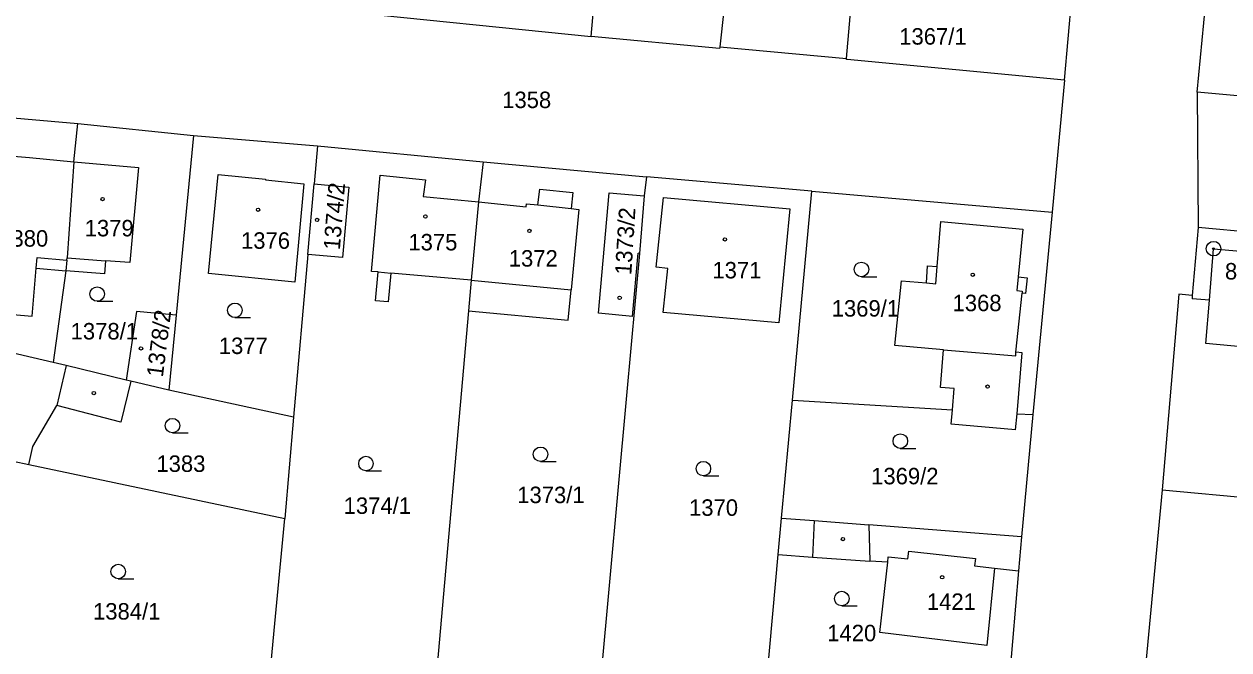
# Model space of a CAD drawing. Extents: x -755819 to -753140, y -1169796 to -1166000.
# Drawn here: x -755719.4 to -755595.1, y -1167320.5 to -1167255.9 of the extents above; entities that cross this region are included whole.
import ezdxf

# ---------------------------------------------------------------- set-up
doc = ezdxf.new("R2010")
doc.units = 0
for name, color, linetype in [('Vrstva 1', 7, 'Continuous'), ('Vrstva 17', 7, 'Continuous'), ('Vrstva 18', 7, 'Continuous'), ('Vrstva 19', 7, 'Continuous'), ('Vrstva 24', 7, 'Continuous'), ('Vrstva 25', 7, 'Continuous'), ('Vrstva 4', 7, 'Continuous'), ('Vrstva 6', 7, 'Continuous')]:
    doc.layers.add(name, color=color, linetype=linetype)

msp = doc.modelspace()

# ---------------------------------------------------------------- linework, layer by layer
at = {"layer": 'Vrstva 1'}
for p, q in [((-755634.52, -1167259.44), (-755633.56, -1167248.22)), ((-755612.05, -1167261.68), (-755611.24, -1167252.76)), ((-755660.88, -1167257.17), (-755660.54, -1167253.22)), ((-755598.35, -1167262.92), (-755597.48, -1167253.97)), ((-755687.34, -1167254.49), (-755660.88, -1167257.17)), ((-755647.19, -1167254.5), (-755647.61, -1167258.25)), ((-755647.63, -1167258.42), (-755660.88, -1167257.17)), ((-755647.61, -1167258.25), (-755647.63, -1167258.42)), ((-755647.61, -1167258.25), (-755634.52, -1167259.44)), ((-755634.53, -1167259.53), (-755634.52, -1167259.44)), ((-755634.45, -1167259.54), (-755634.53, -1167259.53)), ((-755612.05, -1167261.68), (-755634.45, -1167259.54)), ((-755612.05, -1167261.68), (-755613.31, -1167275.31)), ((-755587.34, -1167263.93), (-755598.35, -1167262.92)), ((-755598.35, -1167262.92), (-755598.23, -1167276.87)), ((-755725.8, -1167265.12), (-755713.85, -1167266.15)), ((-755714.27, -1167270.09), (-755713.85, -1167266.15)), ((-755713.85, -1167266.15), (-755701.9, -1167267.38)), ((-755701.9, -1167267.38), (-755703.71, -1167285.94)), ((-755701.9, -1167267.38), (-755689.11, -1167268.45)), ((-755689.11, -1167268.45), (-755689.46, -1167272.39)), ((-755689.11, -1167268.45), (-755672.03, -1167270.09)), ((-755723.23, -1167269.27), (-755718.84, -1167269.67)), ((-755718.84, -1167269.67), (-755714.27, -1167270.09)), ((-755714.27, -1167270.09), (-755714.96, -1167280)), ((-755714.27, -1167270.09), (-755707.59, -1167270.7)), ((-755672.03, -1167270.09), (-755672.52, -1167274.22)), ((-755672.03, -1167270.09), (-755655.16, -1167271.64)), ((-755707.59, -1167270.7), (-755708.47, -1167280.5)), ((-755700.35, -1167281.63), (-755699.38, -1167271.42)), ((-755699.38, -1167271.42), (-755694.48, -1167271.88)), ((-755683.54, -1167281.41), (-755682.64, -1167271.48)), ((-755682.64, -1167271.48), (-755677.99, -1167271.95)), ((-755655.16, -1167271.64), (-755655.42, -1167273.61)), ((-755638.1, -1167273.14), (-755655.16, -1167271.64)), ((-755694.48, -1167271.88), (-755694.49, -1167271.95)), ((-755694.49, -1167271.95), (-755690.52, -1167272.39)), ((-755690.52, -1167272.39), (-755691.45, -1167282.51)), ((-755690.1, -1167279.67), (-755689.46, -1167272.39)), ((-755689.46, -1167272.39), (-755685.9, -1167272.71)), ((-755685.9, -1167272.71), (-755686.53, -1167279.99)), ((-755677.99, -1167271.95), (-755678.22, -1167273.69)), ((-755666.37, -1167274.56), (-755666.19, -1167272.92)), ((-755666.19, -1167272.92), (-755662.76, -1167273.28)), ((-755678.22, -1167273.69), (-755672.52, -1167274.22)), ((-755662.76, -1167273.28), (-755662.94, -1167274.93)), ((-755660.11, -1167285.74), (-755659.01, -1167273.29)), ((-755659.01, -1167273.29), (-755655.42, -1167273.61)), ((-755655.42, -1167273.61), (-755655.89, -1167279.55)), ((-755654.17, -1167280.97), (-755653.43, -1167273.79)), ((-755653.43, -1167273.79), (-755640.37, -1167274.94)), ((-755640.1, -1167294.71), (-755638.1, -1167273.14)), ((-755638.1, -1167273.14), (-755613.31, -1167275.31)), ((-755672.52, -1167274.22), (-755673.26, -1167282.33)), ((-755672.52, -1167274.22), (-755667.6, -1167274.75)), ((-755667.6, -1167274.75), (-755667.56, -1167274.43)), ((-755667.56, -1167274.43), (-755666.37, -1167274.56)), ((-755662.16, -1167275.01), (-755662.95, -1167283.32)), ((-755662.94, -1167274.93), (-755662.16, -1167275.01)), ((-755640.37, -1167274.94), (-755641.5, -1167286.73)), ((-755613.31, -1167275.31), (-755615.29, -1167296.2)), ((-755625.17, -1167280.92), (-755624.81, -1167276.26)), ((-755624.81, -1167276.26), (-755616.33, -1167277.06)), ((-755616.33, -1167277.06), (-755616.82, -1167281.99)), ((-755598.23, -1167276.87), (-755598.85, -1167283.9)), ((-755590.22, -1167277.62), (-755598.23, -1167276.87)), ((-755714.98, -1167280.24), (-755715.08, -1167281.36)), ((-755714.98, -1167280.24), (-755714.96, -1167280)), ((-755710.99, -1167280.32), (-755711.09, -1167281.65)), ((-755708.47, -1167280.5), (-755710.99, -1167280.32)), ((-755690.1, -1167279.67), (-755691.59, -1167296.47)), ((-755686.53, -1167279.99), (-755690.1, -1167279.67)), ((-755655.89, -1167279.55), (-755657.23, -1167294.23)), ((-755656.62, -1167286.06), (-755656.03, -1167279.54)), ((-755655.89, -1167279.55), (-755656.03, -1167279.54)), ((-755718.57, -1167286.03), (-755718.13, -1167281.09)), ((-755718.13, -1167281.09), (-755715.08, -1167281.36)), ((-755715.08, -1167281.36), (-755716.4, -1167290.83)), ((-755711.09, -1167281.65), (-755715.08, -1167281.36)), ((-755691.45, -1167282.51), (-755700.35, -1167281.63)), ((-755682.87, -1167281.47), (-755683.54, -1167281.41)), ((-755683.14, -1167284.45), (-755682.87, -1167281.47)), ((-755681.54, -1167281.59), (-755681.81, -1167284.57)), ((-755673.26, -1167282.33), (-755681.54, -1167281.59)), ((-755652.97, -1167281.1), (-755654.17, -1167280.97)), ((-755653.44, -1167285.67), (-755652.97, -1167281.1)), ((-755626.29, -1167282.6), (-755626.18, -1167280.85)), ((-755626.18, -1167280.85), (-755625.17, -1167280.92)), ((-755673.26, -1167282.33), (-755673.54, -1167285.48)), ((-755629.54, -1167289.07), (-755628.85, -1167282.38)), ((-755628.85, -1167282.38), (-755626.29, -1167282.6)), ((-755616.82, -1167281.99), (-755615.9, -1167282.09)), ((-755615.9, -1167282.09), (-755616.06, -1167283.69)), ((-755663.25, -1167286.44), (-755662.95, -1167283.32)), ((-755617.07, -1167289.76), (-755616.41, -1167283.65)), ((-755616.06, -1167283.69), (-755616.41, -1167283.65)), ((-755600.24, -1167283.77), (-755601.97, -1167303.95)), ((-755598.85, -1167283.9), (-755600.24, -1167283.77)), ((-755598.85, -1167283.9), (-755598.88, -1167284.23)), ((-755727.37, -1167285.25), (-755718.57, -1167286.03)), ((-755681.81, -1167284.57), (-755683.14, -1167284.45)), ((-755597.08, -1167284.38), (-755598.88, -1167284.23)), ((-755597.44, -1167288.87), (-755597.08, -1167284.38)), ((-755707.81, -1167285.54), (-755708.86, -1167292.63)), ((-755703.71, -1167285.94), (-755707.81, -1167285.54)), ((-755703.71, -1167285.94), (-755704.46, -1167293.67)), ((-755673.54, -1167285.48), (-755676.94, -1167323.95)), ((-755673.54, -1167285.48), (-755663.25, -1167286.44)), ((-755656.62, -1167286.06), (-755660.11, -1167285.74)), ((-755641.5, -1167286.73), (-755653.44, -1167285.67)), ((-755716.4, -1167290.83), (-755733.88, -1167286.7)), ((-755624.51, -1167289.5), (-755629.54, -1167289.07)), ((-755565.26, -1167291.78), (-755597.44, -1167288.87)), ((-755624.85, -1167293.39), (-755624.51, -1167289.5)), ((-755616.4, -1167289.82), (-755617.07, -1167289.76)), ((-755616.94, -1167296.1), (-755616.4, -1167289.82)), ((-755715.04, -1167291.14), (-755716.4, -1167290.83)), ((-755708.86, -1167292.63), (-755715.04, -1167291.14)), ((-755708.39, -1167292.73), (-755709.41, -1167296.99)), ((-755708.39, -1167292.73), (-755708.86, -1167292.63)), ((-755704.46, -1167293.67), (-755708.39, -1167292.73)), ((-755691.59, -1167296.47), (-755704.46, -1167293.67)), ((-755623.43, -1167293.51), (-755624.85, -1167293.39)), ((-755623.61, -1167295.7), (-755623.43, -1167293.51)), ((-755718.49, -1167299.47), (-755716.02, -1167295.27)), ((-755709.41, -1167296.99), (-755716.02, -1167295.27)), ((-755657.23, -1167294.23), (-755660.05, -1167325.27)), ((-755641.23, -1167306.88), (-755640.1, -1167294.71)), ((-755691.59, -1167296.47), (-755692.49, -1167306.92)), ((-755623.74, -1167297.18), (-755623.61, -1167295.7)), ((-755617.08, -1167297.75), (-755616.94, -1167296.1)), ((-755615.29, -1167296.2), (-755616.47, -1167308.81)), ((-755617.08, -1167297.75), (-755623.74, -1167297.18)), ((-755718.89, -1167301.36), (-755718.49, -1167299.47)), ((-755723.56, -1167300.37), (-755718.89, -1167301.36)), ((-755718.89, -1167301.36), (-755692.49, -1167306.92)), ((-755601.97, -1167303.95), (-755604.53, -1167331.27)), ((-755601.97, -1167303.95), (-755576.51, -1167306.32)), ((-755693.6, -1167318.49), (-755692.49, -1167306.92)), ((-755641.57, -1167310.62), (-755641.23, -1167306.88)), ((-755641.23, -1167306.88), (-755637.88, -1167307.13)), ((-755637.88, -1167307.13), (-755632.24, -1167307.57)), ((-755616.47, -1167308.81), (-755632.24, -1167307.57)), ((-755616.47, -1167308.81), (-755616.77, -1167312.31)), ((-755642.71, -1167323.28), (-755641.57, -1167310.62)), ((-755641.57, -1167310.62), (-755638.05, -1167310.92)), ((-755638.05, -1167310.92), (-755632.11, -1167311.31)), ((-755630.28, -1167311.43), (-755632.11, -1167311.31)), ((-755631.1, -1167318.69), (-755630.28, -1167311.43)), ((-755619.26, -1167312.04), (-755620.07, -1167320.04)), ((-755619.26, -1167312.04), (-755616.77, -1167312.31)), ((-755616.77, -1167312.31), (-755617.89, -1167325.37)), ((-755694.65, -1167329.98), (-755693.6, -1167318.49)), ((-755620.07, -1167320.04), (-755631.1, -1167318.69))]:
    msp.add_line(p, q, dxfattribs=at)
at = {"layer": 'Vrstva 24'}
for radius in [0.75, 0.1]:
    msp.add_circle((-755596.66, -1167279.07), radius, dxfattribs=at)
at = {"layer": 'Vrstva 25'}
for p, q in [((-755632.99, -1167281.96), (-755631.39, -1167281.96)), ((-755711.85, -1167284.5), (-755710.25, -1167284.5)), ((-755697.64, -1167286.18), (-755696.04, -1167286.18)), ((-755704.08, -1167298.08), (-755702.48, -1167298.08)), ((-755628.98, -1167299.68), (-755627.38, -1167299.68)), ((-755666.1, -1167301.04), (-755664.5, -1167301.04)), ((-755684.12, -1167302), (-755682.52, -1167302)), ((-755649.3, -1167302.52), (-755647.7, -1167302.52)), ((-755709.68, -1167313.14), (-755708.08, -1167313.14)), ((-755635.02, -1167315.93), (-755633.42, -1167315.93))]:
    msp.add_line(p, q, dxfattribs=at)
for centre, radius in [((-755711.29, -1167273.95), 0.175), ((-755695.25, -1167275.05), 0.175), ((-755689.16, -1167276.1), 0.175), ((-755677.98, -1167275.75), 0.175), ((-755667.25, -1167277.24), 0.175), ((-755647.08, -1167278.11), 0.175), ((-755632.99, -1167281.21), 0.75), ((-755621.51, -1167281.76), 0.175), ((-755711.85, -1167283.75), 0.75), ((-755657.94, -1167284.14), 0.175), ((-755697.64, -1167285.43), 0.75), ((-755707.33, -1167289.36), 0.175), ((-755712.2, -1167293.97), 0.175), ((-755619.97, -1167293.3), 0.175), ((-755704.08, -1167297.33), 0.75), ((-755628.98, -1167298.93), 0.75), ((-755666.1, -1167300.29), 0.75), ((-755684.12, -1167301.25), 0.75), ((-755649.3, -1167301.77), 0.75), ((-755634.9, -1167309.04), 0.175), ((-755709.68, -1167312.39), 0.75), ((-755624.66, -1167312.98), 0.175), ((-755635.02, -1167315.18), 0.75)]:
    msp.add_circle(centre, radius, dxfattribs=at)
at = {"layer": 'Vrstva 4'}
for p, q in [((-755666.37, -1167274.56), (-755662.94, -1167274.93)), ((-755597.08, -1167284.38), (-755596.66, -1167279.07)), ((-755596.66, -1167279.07), (-755590.4, -1167279.63)), ((-755718.13, -1167281.09), (-755718.03, -1167279.98)), ((-755718.03, -1167279.98), (-755714.98, -1167280.24)), ((-755714.96, -1167280), (-755710.99, -1167280.32)), ((-755682.87, -1167281.47), (-755681.54, -1167281.59)), ((-755625.31, -1167282.69), (-755625.17, -1167280.92)), ((-755673.26, -1167282.33), (-755662.95, -1167283.32)), ((-755626.29, -1167282.6), (-755625.31, -1167282.69)), ((-755616.82, -1167281.99), (-755616.97, -1167283.4)), ((-755616.97, -1167283.4), (-755616.39, -1167283.45)), ((-755616.39, -1167283.45), (-755616.41, -1167283.65)), ((-755624.51, -1167289.5), (-755617.06, -1167290.13)), ((-755617.06, -1167290.13), (-755617.07, -1167289.76)), ((-755715.04, -1167291.14), (-755716.02, -1167295.27)), ((-755637.88, -1167307.13), (-755638.05, -1167310.92)), ((-755632.24, -1167307.57), (-755632.11, -1167311.31)), ((-755630.28, -1167311.43), (-755630.22, -1167310.86)), ((-755630.22, -1167310.86), (-755628.19, -1167311.08)), ((-755628.19, -1167311.08), (-755628.1, -1167310.28)), ((-755628.1, -1167310.28), (-755621.22, -1167311.05)), ((-755621.22, -1167311.05), (-755621.31, -1167311.81)), ((-755621.31, -1167311.81), (-755619.26, -1167312.04))]:
    msp.add_line(p, q, dxfattribs=at)
at = {"layer": 'Vrstva 6'}
for p, q in [((-755640.1, -1167294.71), (-755623.61, -1167295.7)), ((-755616.94, -1167296.1), (-755615.29, -1167296.2))]:
    msp.add_line(p, q, dxfattribs=at)

# ---------------------------------------------------------------- texts
at = {"layer": 'Vrstva 17'}
msp.add_text('859', height=1.7, dxfattribs=at).set_placement((-755595.48, -1167282.25))
at = {"layer": 'Vrstva 18'}
for s, p in [('1367/1', (-755629.09, -1167258.01)), ('1358', (-755670.06, -1167264.56)), ('1369/1', (-755636.06, -1167286.08)), ('1378/1', (-755714.59, -1167288.44)), ('1377', (-755699.3, -1167289.94)), ('1383', (-755705.74, -1167302.11)), ('1369/2', (-755631.99, -1167303.39)), ('1373/1', (-755668.51, -1167305.33)), ('1374/1', (-755686.42, -1167306.44)), ('1370', (-755650.78, -1167306.64)), ('1384/1', (-755712.28, -1167317.35)), ('1420', (-755636.52, -1167319.59))]:
    msp.add_text(s, height=1.7, dxfattribs=at).set_placement(p)
at = {"layer": 'Vrstva 19'}
for s, rotation, p in [('1374/2', 85.4853, (-755686.81, -1167279.25)), ('1373/2', 86.402, (-755656.74, -1167281.82)), ('1378/2', 82.7924, (-755705.08, -1167292.4))]:
    msp.add_text(s, height=1.7, rotation=rotation, dxfattribs=at).set_placement(p)
for s, p in [('1379', (-755713.14, -1167277.8)), ('1380', (-755721.96, -1167278.86)), ('1376', (-755697.01, -1167279.08)), ('1375', (-755679.74, -1167279.25)), ('1372', (-755669.38, -1167280.92)), ('1371', (-755648.37, -1167282.14)), ('1368', (-755623.59, -1167285.52)), ('1421', (-755626.24, -1167316.35))]:
    msp.add_text(s, height=1.7, dxfattribs=at).set_placement(p)

doc.saveas('drawing.dxf')
